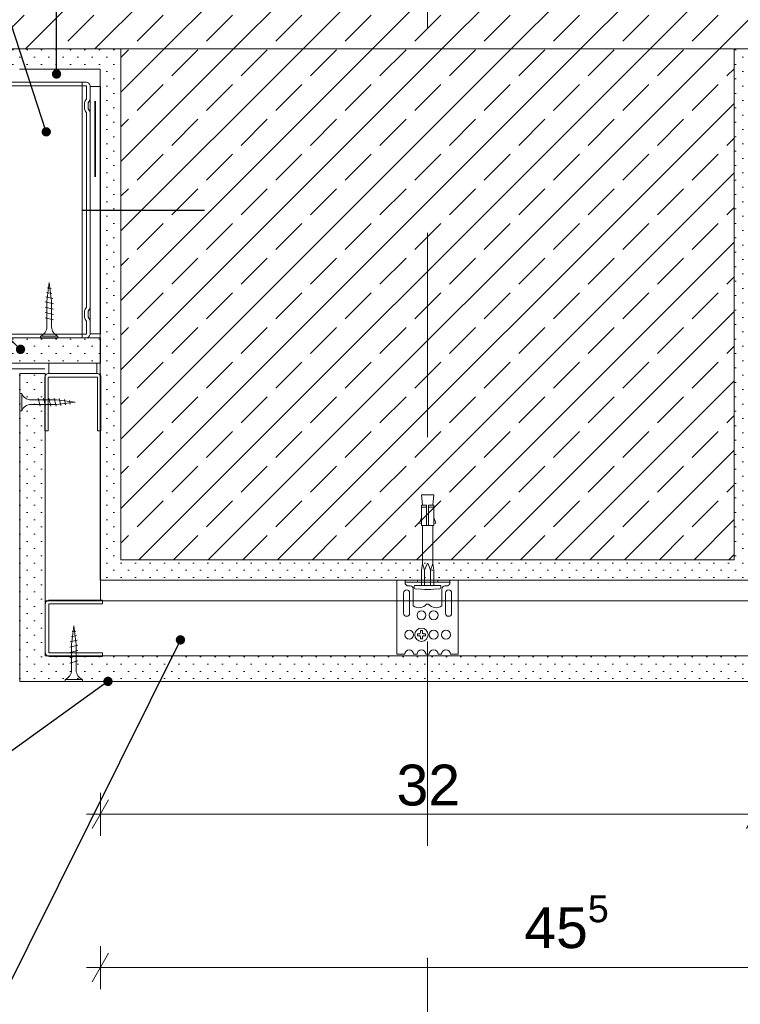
# Model space of a CAD drawing. Header units: metres. Extents: x -4 to 99, y -11 to 17.
# Tile 740 of 747: x 88.557 to 88.909, y -10.772 to -10.29. Entities that reach past the tile are written whole.
import ezdxf

# ---------------------------------------------------------------- set-up
doc = ezdxf.new("R2010")
doc.units = ezdxf.units.M
doc.header["$MEASUREMENT"] = 0
for name, pattern in [('Strichlinie doppelt', [0.546806, 0.264583, -0.105833, 0.070556, -0.105833]), ('Strichlinie eng', [0.115, 0.075, -0.04]), ('Wipeout_Contour', [1, 0, -1])]:
    doc.linetypes.add(name, pattern=pattern)
for name, color, linetype in [('152 - Bemaßung_ Beschriftung.Ausbau', 7, 'Continuous'), ('301 - Elemente.Linie', 7, 'Continuous'), ('451 - Universal.Achsen Raster', 7, 'Continuous'), ('603 - Struktur.Bodenplatte_ Decke Roh', 7, 'Continuous'), ('608 - Struktur.Träger', 7, 'Continuous'), ('653 - Abdeckung.TB Verkofferung', 7, 'Continuous'), ('Neubau_651 - Abdeckung.Decke abgehängt_ bekleidet', 7, 'Continuous'), ('Neubau_653 - Abdeckung.TB Verkofferung', 7, 'Continuous'), ('Neubau_660 - Unterkonstruktion.Trockenbau', 7, 'Continuous')]:
    doc.layers.add(name, color=color, linetype=linetype)
doc.styles.add('ERSTELLTER_STIL_2', font='txt')
doc.dimstyles.new('ERSTELLTER_STIL__14', dxfattribs={"dimtxt": 0.02, "dimasz": 0.01064, "dimexe": 0.18, "dimexo": 0.0625, "dimgap": 0, "dimtad": 1, "dimtih": 1, "dimtoh": 1, "dimzin": 0, "dimdsep": 46, "dimtxsty": 'ERSTELLTER_STIL_2', "dimblk": 'ARROWHEAD_2', "dimblk1": 'ARROWHEAD_2', "dimblk2": 'ARROWHEAD_2', "dimcen": 0.09, "dimse1": 1, "dimse2": 1, "dimclrd": 7, "dimclre": 7, "dimclrt": 7, "dimazin": 0, "dimtfac": 1, "dimtdec": 4, "dimtmove": 0, "dimatfit": 3, "dimfxl": 1, "dimtolj": 1, "dimtzin": 0, "dimarcsym": 0})
doc.dimstyles.new('ERSTELLTER_STIL__5', dxfattribs={"dimtxt": 0.18, "dimasz": 0.00912, "dimexe": 0.18, "dimexo": 0.0625, "dimgap": 0, "dimtad": 0, "dimtih": 1, "dimtoh": 1, "dimdec": 4, "dimzin": 0, "dimdsep": 46, "dimcen": 0.09, "dimadec": 0, "dimazin": 0, "dimtfac": 1, "dimtdec": 4, "dimtmove": 0, "dimatfit": 3, "dimldrblk": 'ARROWHEAD_11', "dimfxl": 1, "dimtolj": 1, "dimtzin": 0, "dimarcsym": 0})
pattern_1 = [(45, (75.6061447, -19.999286), (-0.0035355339, 0.0035355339), [0, -0.005])]
pattern_2 = [(45, (75.606145, -19.999286), (-0.016970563, 0.016970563), []), (45, (75.59766, -19.9908), (-0.016970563, 0.016970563), [0.018, -0.006])]

# ---------------------------------------------------------------- blocks, each defined once
blk = doc.blocks.new('*D742', base_point=(75.60614, -19.99929))
at = {"layer": '152 - Bemaßung_ Beschriftung.Ausbau', "color": 7, "linetype": 'Continuous', "lineweight": 5}
for p, q in [((88.55666, -10.83584), (88.55666, -10.81484)), ((88.59613, -10.83584), (88.59613, -10.81484)), ((88.5607, -10.81834), (88.55262, -10.83234)), ((88.60017, -10.81834), (88.59209, -10.83234)), ((88.54982, -10.82534), (88.55666, -10.82534)), ((88.55666, -10.82534), (88.59613, -10.82534))]:
    blk.add_line(p, q, dxfattribs=at)
at = {"layer": '152 - Bemaßung_ Beschriftung.Ausbau', "color": 7, "lineweight": 5, "insert": (88.51741, -10.82168), "char_height": 0.02, "attachment_point": 7, "style": 'ERSTELLTER_STIL_2'}
blk.add_mtext('\\A1;{\\pql;\\fArial|b0|i0|c0|p38;3\\fArial|b0|i0|c0|p38;\\A1{\\H.66x;\\S95^  ;}}', dxfattribs=at)
blk = doc.blocks.new('ARROWHEAD_2')
at = {"color": 0, "linetype": 'Continuous', "lineweight": 0}
for p, q in [((-0.378, -0.655), (0.378, 0.655)), ((0, 0), (-1, 0))]:
    blk.add_line(p, q, dxfattribs=at)
blk = doc.blocks.new('*D743', base_point=(75.60614, -19.99929))
at = {"layer": '152 - Bemaßung_ Beschriftung.Ausbau', "color": 7, "linetype": 'Continuous', "lineweight": 5}
for p, q in [((88.59613, -10.83584), (88.59613, -10.81484)), ((88.91613, -10.83584), (88.91613, -10.81484)), ((88.60017, -10.81834), (88.59209, -10.83234)), ((88.92017, -10.81834), (88.91209, -10.83234)), ((88.59613, -10.82534), (88.91613, -10.82534))]:
    blk.add_line(p, q, dxfattribs=at)
at = {"layer": '152 - Bemaßung_ Beschriftung.Ausbau', "color": 7, "lineweight": 5, "insert": (88.74095, -10.82134), "char_height": 0.02, "attachment_point": 7, "style": 'ERSTELLTER_STIL_2'}
blk.add_mtext('\\A1;{\\pql;\\fArial|b0|i0|c0|p38;32}', dxfattribs=at)
blk = doc.blocks.new('*D745', base_point=(75.60614, -19.99929))
at = {"layer": '152 - Bemaßung_ Beschriftung.Ausbau', "color": 7, "linetype": 'Continuous', "lineweight": 5}
for p, q in [((88.55666, -10.89244), (88.55666, -10.87144)), ((88.59613, -10.89244), (88.59613, -10.87144)), ((88.5607, -10.87494), (88.55262, -10.88894)), ((88.60017, -10.87494), (88.59209, -10.88894)), ((88.54982, -10.88194), (88.55666, -10.88194)), ((88.55666, -10.88194), (88.59613, -10.88194))]:
    blk.add_line(p, q, dxfattribs=at)
at = {"layer": '152 - Bemaßung_ Beschriftung.Ausbau', "color": 7, "lineweight": 5, "insert": (88.51741, -10.87828), "char_height": 0.02, "attachment_point": 7, "style": 'ERSTELLTER_STIL_2'}
blk.add_mtext('\\A1;{\\pql;\\fArial|b0|i0|c0|p38;3\\fArial|b0|i0|c0|p38;\\A1{\\H.66x;\\S95^  ;}}', dxfattribs=at)
blk = doc.blocks.new('*D746', base_point=(75.60614, -19.99929))
at = {"layer": '152 - Bemaßung_ Beschriftung.Ausbau', "color": 7, "linetype": 'Continuous', "lineweight": 5}
for p, q in [((88.59613, -10.89244), (88.59613, -10.87144)), ((88.91613, -10.89244), (88.91613, -10.87144)), ((88.60017, -10.87494), (88.59209, -10.88894)), ((88.92017, -10.87494), (88.91209, -10.88894)), ((88.59613, -10.88194), (88.91613, -10.88194))]:
    blk.add_line(p, q, dxfattribs=at)
at = {"layer": '152 - Bemaßung_ Beschriftung.Ausbau', "color": 7, "lineweight": 5, "insert": (88.74095, -10.87794), "char_height": 0.02, "attachment_point": 7, "style": 'ERSTELLTER_STIL_2'}
blk.add_mtext('\\A1;{\\pql;\\fArial|b0|i0|c0|p38;32}', dxfattribs=at)
blk = doc.blocks.new('*D748', base_point=(75.60614, -19.99929))
at = {"layer": '152 - Bemaßung_ Beschriftung.Ausbau', "color": 7, "linetype": 'Continuous', "lineweight": 5}
for p, q in [((88.55666, -10.94493), (88.55666, -10.92393)), ((89.05114, -10.94493), (89.05114, -10.92393)), ((88.5607, -10.92743), (88.55262, -10.94143)), ((89.0471, -10.94143), (89.05519, -10.92743)), ((88.54982, -10.93443), (88.55666, -10.93443)), ((88.55666, -10.93443), (89.05114, -10.93443)), ((89.05114, -10.93443), (89.05799, -10.93443))]:
    blk.add_line(p, q, dxfattribs=at)
at = {"layer": '152 - Bemaßung_ Beschriftung.Ausbau', "color": 7, "lineweight": 5, "insert": (88.77871, -10.93076), "char_height": 0.02, "attachment_point": 7, "style": 'ERSTELLTER_STIL_2'}
blk.add_mtext('\\A1;{\\pql;\\fArial|b0|i0|c0|p38;49\\fArial|b0|i0|c0|p38;\\A1{\\H.66x;\\S45^  ;}}', dxfattribs=at)
blk = doc.blocks.new('*D750', base_point=(75.60614, -19.99929))
at = {"layer": '152 - Bemaßung_ Beschriftung.Ausbau', "color": 7, "linetype": 'Continuous', "lineweight": 5}
for p, q in [((88.59616, -10.66829), (88.59616, -10.68929)), ((88.91616, -10.66829), (88.91616, -10.68929)), ((88.6002, -10.67179), (88.59212, -10.68579)), ((88.91212, -10.68579), (88.9202, -10.67179)), ((88.59616, -10.67879), (88.58932, -10.67879)), ((88.91616, -10.67879), (88.59616, -10.67879))]:
    blk.add_line(p, q, dxfattribs=at)
at = {"layer": '152 - Bemaßung_ Beschriftung.Ausbau', "color": 7, "lineweight": 5, "insert": (88.74099, -10.67479), "char_height": 0.02, "attachment_point": 7, "style": 'ERSTELLTER_STIL_2'}
blk.add_mtext('\\A1;{\\pql;\\fArial|b0|i0|c0|p38;32}', dxfattribs=at)
blk = doc.blocks.new('*D751', base_point=(75.60614, -19.99929))
at = {"layer": '152 - Bemaßung_ Beschriftung.Ausbau', "color": 7, "linetype": 'Continuous', "lineweight": 5}
for p, q in [((88.6002, -10.74679), (88.59212, -10.76079)), ((88.59616, -10.74329), (88.59616, -10.76429)), ((89.0471, -10.76079), (89.05519, -10.74679)), ((89.05114, -10.74329), (89.05114, -10.76429)), ((88.59616, -10.75379), (88.58932, -10.75379)), ((89.05114, -10.75379), (88.59616, -10.75379)), ((89.05799, -10.75379), (89.05114, -10.75379))]:
    blk.add_line(p, q, dxfattribs=at)
at = {"layer": '152 - Bemaßung_ Beschriftung.Ausbau', "color": 7, "lineweight": 5, "insert": (88.80347, -10.75012), "char_height": 0.02, "attachment_point": 7, "style": 'ERSTELLTER_STIL_2'}
blk.add_mtext('\\A1;{\\pql;\\fArial|b0|i0|c0|p38;45\\fArial|b0|i0|c0|p38;\\A1{\\H.66x;\\S5^  ;}}', dxfattribs=at)
blk = doc.blocks.new('*D764', base_point=(75.60614, -19.99929))
at = {"layer": '152 - Bemaßung_ Beschriftung.Ausbau', "color": 7, "linetype": 'Continuous', "lineweight": 5}
for p, q in [((88.59616, -10.23559), (88.59616, -10.25659)), ((88.91616, -10.23559), (88.91616, -10.25659)), ((88.59212, -10.25309), (88.6002, -10.23909)), ((88.91212, -10.25309), (88.9202, -10.23909)), ((88.91616, -10.24609), (88.59616, -10.24609))]:
    blk.add_line(p, q, dxfattribs=at)
at = {"color": 254, "linetype": 'Wipeout_Contour', "lineweight": 0, "ltscale": 357.381721}
blk.add_wipeout([(88.73724, -10.24584), (88.77509, -10.24584), (88.77509, -10.21834), (88.73724, -10.21834)], dxfattribs=at).dxf.layer = '152 - Bemaßung_ Beschriftung.Ausbau'
at = {"layer": '152 - Bemaßung_ Beschriftung.Ausbau', "color": 7, "lineweight": 5, "insert": (88.74099, -10.24209), "char_height": 0.02, "attachment_point": 7, "style": 'ERSTELLTER_STIL_2'}
blk.add_mtext('\\A1;{\\pql;\\fArial|b0|i0|c0|p38;32}', dxfattribs=at)
blk = doc.blocks.new('*D765', base_point=(75.60614, -19.99929))
at = {"layer": '152 - Bemaßung_ Beschriftung.Ausbau', "color": 7, "linetype": 'Continuous', "lineweight": 5}
for p, q in [((88.49616, -10.23559), (88.49616, -10.27244)), ((88.59616, -10.23559), (88.59616, -10.25659)), ((88.5002, -10.23909), (88.49212, -10.25309)), ((88.59212, -10.25309), (88.6002, -10.23909)), ((88.49616, -10.24609), (88.48932, -10.24609)), ((88.59616, -10.24609), (88.49616, -10.24609))]:
    blk.add_line(p, q, dxfattribs=at)
at = {"color": 254, "linetype": 'Wipeout_Contour', "lineweight": 0, "ltscale": 356.547274}
blk.add_wipeout([(88.52724, -10.24584), (88.56509, -10.24584), (88.56509, -10.21834), (88.52724, -10.21834)], dxfattribs=at).dxf.layer = '152 - Bemaßung_ Beschriftung.Ausbau'
at = {"layer": '152 - Bemaßung_ Beschriftung.Ausbau', "color": 7, "lineweight": 5, "insert": (88.53099, -10.24209), "char_height": 0.02, "attachment_point": 7, "style": 'ERSTELLTER_STIL_2'}
blk.add_mtext('\\A1;{\\pql;\\fArial|b0|i0|c0|p38;10}', dxfattribs=at)
blk = doc.blocks.new('ARROWHEAD_11')
at = {"color": 0, "linetype": 'Continuous', "lineweight": 0}
blk.add_line((0, 0), (-1, 0), dxfattribs=at)
at = {"color": 0, "linetype": 'Continuous', "lineweight": 0, "const_width": 0.25, "flags": 128}
blk.add_lwpolyline([(-0.125, 0, 1), (0.125, 0, 1)], format="xyb", close=True, dxfattribs=at)

msp = doc.modelspace()

# ---------------------------------------------------------------- hatches: boundary and pattern name
at = {"layer": '603 - Struktur.Bodenplatte_ Decke Roh', "linetype": 'Continuous', "lineweight": 5}
h = msp.add_hatch(dxfattribs=at)
h.set_pattern_fill('Beton__Stahlbeton_0002', style=0, pattern_type=2)
h.set_pattern_definition(pattern_2)
h.paths.add_polyline_path([(88.59613, -10.30429), (88.91613, -10.30429), (89.06114, -10.30429), (89.30114, -10.30429), (89.30114, -10.05429), (88.20663, -10.05429), (88.20663, -10.30429)])
h = msp.add_hatch(dxfattribs=at)
h.set_pattern_fill('Gips_0002', style=0, pattern_type=2)
h.set_pattern_definition(pattern_1)
h.paths.add_polyline_path([(88.20663, -10.31429), (88.59613, -10.31429), (88.59613, -10.30429), (88.20663, -10.30429)])
at = {"layer": '608 - Struktur.Träger', "linetype": 'Continuous', "lineweight": 5}
h = msp.add_hatch(dxfattribs=at)
h.set_pattern_fill('Gips_0002', style=0, pattern_type=2)
h.set_pattern_definition(pattern_1)
h.paths.add_polyline_path([(88.59613, -10.30429), (88.59613, -10.56429), (88.60613, -10.56429), (88.60613, -10.55429), (88.60613, -10.30429)])
h = msp.add_hatch(dxfattribs=at)
h.set_pattern_fill('Beton__Stahlbeton_0002', style=0, pattern_type=2)
h.set_pattern_definition(pattern_2)
h.paths.add_polyline_path([(88.60613, -10.55429), (88.90613, -10.55429), (88.90613, -10.30429), (88.60613, -10.30429)])
h = msp.add_hatch(dxfattribs=at)
h.set_pattern_fill('Gips_0002', style=0, pattern_type=2)
h.set_pattern_definition(pattern_1)
h.paths.add_polyline_path([(88.91613, -10.30429), (88.90613, -10.30429), (88.90613, -10.55429), (88.90613, -10.56429), (88.91613, -10.56429)])
h = msp.add_hatch(dxfattribs=at)
h.set_pattern_fill('Gips_0002', style=0, pattern_type=2)
h.set_pattern_definition(pattern_1)
h.paths.add_polyline_path([(88.60613, -10.55429), (88.60613, -10.56429), (88.90613, -10.56429), (88.90613, -10.55429)])
at = {"layer": 'Neubau_651 - Abdeckung.Decke abgehängt_ bekleidet', "linetype": 'Continuous', "lineweight": 5}
h = msp.add_hatch(dxfattribs=at)
h.set_pattern_fill('Gips_0002', style=0, pattern_type=2)
h.set_pattern_definition(pattern_1)
h.paths.add_polyline_path([(88.59616, -10.45815), (88.20666, -10.45815), (88.20666, -10.44565), (88.59616, -10.44565)])
h = msp.add_hatch(dxfattribs=at)
h.set_pattern_fill('Gips_0002', style=0, pattern_type=2)
h.set_pattern_definition(pattern_1)
h.paths.add_polyline_path([(89.04602, -10.61379), (88.5567, -10.61379), (88.5567, -10.60129), (89.04602, -10.60129)])
at = {"layer": 'Neubau_653 - Abdeckung.TB Verkofferung', "linetype": 'Continuous', "lineweight": 5}
h = msp.add_hatch(dxfattribs=at)
h.set_pattern_fill('Gips_0002', style=0, pattern_type=2)
h.set_pattern_definition(pattern_1)
h.paths.add_polyline_path([(88.5692, -10.46315), (88.5692, -10.59129), (88.5692, -10.61379), (88.5567, -10.61379), (88.5567, -10.46315)])

# ---------------------------------------------------------------- linework, layer by layer
at = {"layer": '301 - Elemente.Linie', "color": 1, "linetype": 'Continuous', "lineweight": 18}
msp.add_line((88.56906, -10.46079), (88.51906, -10.46079), dxfattribs=at)
at = {"layer": '301 - Elemente.Linie', "color": 1, "linetype": 'Continuous', "lineweight": 5}
for p, q in [((88.75316, -10.52854), (88.75566, -10.52854)), ((88.75666, -10.52854), (88.75916, -10.52854)), ((88.75566, -10.53754), (88.75666, -10.53754)), ((88.75466, -10.56679), (88.75466, -10.55929)), ((88.75766, -10.55929), (88.75766, -10.56679)), ((88.74544, -10.56429), (88.76688, -10.56429)), ((88.74516, -10.56529), (88.75116, -10.56529)), ((88.76716, -10.56529), (88.76116, -10.56529))]:
    msp.add_line(p, q, dxfattribs=at)
at = {"layer": '301 - Elemente.Linie', "color": 92, "linetype": 'Strichlinie eng', "lineweight": 35, "ltscale": 0.2, "true_color": 0x00be00, "flags": 128}
msp.add_lwpolyline([(88.20663, -10.31692), (88.59361, -10.31692), (88.59361, -10.36692)], dxfattribs=at)
at = {"layer": '301 - Elemente.Linie', "color": 1, "linetype": 'Continuous', "lineweight": 13, "flags": 128}
for points in [[(88.20666, -10.44565), (88.58729, -10.44565), (88.58729, -10.32065), (88.20666, -10.32065)], [(88.20666, -10.45815), (88.59616, -10.45815), (88.59616, -10.44565), (88.20666, -10.44565)]]:
    msp.add_lwpolyline(points, dxfattribs=at)
at = {"layer": '301 - Elemente.Linie', "color": 1, "linetype": 'Continuous', "lineweight": 25, "flags": 128}
msp.add_lwpolyline([(88.58729, -10.38315), (88.64706, -10.38315)], dxfattribs=at)
at = {"layer": '301 - Elemente.Linie', "color": 1, "linetype": 'Continuous', "lineweight": 5}
for points in [[(88.75366, -10.52754), (88.75316, -10.52254), (88.75916, -10.52254), (88.75866, -10.52754)], [(88.75316, -10.53654), (88.75216, -10.53631), (88.75316, -10.53354)], [(88.75916, -10.53654), (88.76016, -10.53631), (88.75916, -10.53354)]]:
    msp.add_lwpolyline(points, dxfattribs=at)
for points in [[(88.75316, -10.52754), (88.75566, -10.52754), (88.75566, -10.53754), (88.75316, -10.53754)], [(88.75666, -10.53754), (88.75916, -10.53754), (88.75916, -10.52754), (88.75666, -10.52754)]]:
    msp.add_lwpolyline(points, close=True, dxfattribs=at)
at = {"layer": '301 - Elemente.Linie', "color": 1, "linetype": 'Continuous', "lineweight": 5, "flags": 128}
for points in [[(88.75316, -10.56679), (88.75316, -10.55929), (88.75366, -10.55617), (88.75366, -10.53754)], [(88.75916, -10.56679), (88.75916, -10.55929), (88.75866, -10.55617), (88.75866, -10.53754)], [(88.75116, -10.56429), (88.75116, -10.56529), (88.76116, -10.56529), (88.76116, -10.56429)]]:
    msp.add_lwpolyline(points, dxfattribs=at)
msp.add_lwpolyline([(88.75366, -10.55617), (88.75466, -10.55929), (88.75593, -10.55632, -0.659396), (88.75639, -10.55632), (88.75766, -10.55929), (88.75866, -10.55617)], format="xyb", dxfattribs=at)
for points in [[(88.74916, -10.56858), (88.74916, -10.57679, 0.414214), (88.75566, -10.57594), (88.75666, -10.57594, 0.414214), (88.76316, -10.57679), (88.76316, -10.56858, -0.414214), (88.76466, -10.56708), (88.76551, -10.56708, 0.106221), (88.76614, -10.56695, 0.101364), (88.76668, -10.56656, 0.095175), (88.76703, -10.56598, 0.091218), (88.76716, -10.56529, 0.091218), (88.76703, -10.56459, 0.047767), (88.76688, -10.56429), (88.77116, -10.56429), (88.77116, -10.60044), (88.76731, -10.60044, 1), (88.76301, -10.60044), (88.76131, -10.60044, 1), (88.75701, -10.60044), (88.75531, -10.60044, 1), (88.75101, -10.60044), (88.74931, -10.60044, 1), (88.74501, -10.60044), (88.74116, -10.60044), (88.74116, -10.56429), (88.74544, -10.56429, 0.047767), (88.74529, -10.56459, 0.091218), (88.74516, -10.56529, 0.091218), (88.74529, -10.56598, 0.095175), (88.74565, -10.56656, 0.101364), (88.74619, -10.56695, 0.106221), (88.74681, -10.56708), (88.74766, -10.56708, -0.414214)], [(88.74441, -10.57054), (88.74441, -10.58044, 1), (88.74741, -10.58044), (88.74741, -10.57054, 1)], [(88.76791, -10.58044), (88.76791, -10.57054, 1), (88.76491, -10.57054), (88.76491, -10.58044, 1)], [(88.75266, -10.58894), (88.75266, -10.58994, -0.414214), (88.75216, -10.59044), (88.75116, -10.59044), (88.75116, -10.59144), (88.75216, -10.59144, -0.414214), (88.75266, -10.59194), (88.75266, -10.59294), (88.75366, -10.59294), (88.75366, -10.59194, -0.414214), (88.75416, -10.59144), (88.75516, -10.59144), (88.75516, -10.59044), (88.75416, -10.59044, -0.414214), (88.75366, -10.58994), (88.75366, -10.58894)]]:
    msp.add_lwpolyline(points, format="xyb", close=True, dxfattribs=at)
at = {"layer": '301 - Elemente.Linie', "color": 1, "linetype": 'Continuous', "lineweight": 5}
msp.add_lwpolyline([(88.75012, -10.56844), (88.7531, -10.56867, 0.038322), (88.75922, -10.56867), (88.7622, -10.56844, 0.39195), (88.76266, -10.56794), (88.76266, -10.56729, 0.414214), (88.76216, -10.56679), (88.75016, -10.56679, 0.414214), (88.74966, -10.56729), (88.74966, -10.56794, 0.39195)], format="xyb", close=True, dxfattribs=at)
for centre, radius in [((88.75316, -10.58144), 0.00215), ((88.75916, -10.58144), 0.00215), ((88.74716, -10.59094), 0.00215), ((88.75316, -10.59094), 0.00325), ((88.75916, -10.59094), 0.00215), ((88.76516, -10.59094), 0.00215)]:
    msp.add_circle(centre, radius, dxfattribs=at)
at = {"layer": '451 - Universal.Achsen Raster', "color": 160, "linetype": 'Strichlinie doppelt', "lineweight": 9, "ltscale": 0.2, "true_color": 0x3232ff}
for p, q in [((88.75613, -10.19429), (88.75613, -10.74929)), ((88.75613, -10.74929), (88.75613, -10.99929))]:
    msp.add_line(p, q, dxfattribs=at)
msp.add_point((88.75613, -10.74929), dxfattribs=at)
msp.add_point((88.75613, -10.74929), dxfattribs=at)
at = {"layer": '603 - Struktur.Bodenplatte_ Decke Roh', "color": 7, "linetype": 'Continuous', "lineweight": 13, "flags": 128}
msp.add_lwpolyline([(89.06114, -10.30429), (88.91613, -10.30429), (88.90613, -10.30429), (88.60613, -10.30429), (88.59613, -10.30429), (88.20663, -10.30429)], dxfattribs=at)
at = {"layer": '603 - Struktur.Bodenplatte_ Decke Roh', "color": 7, "linetype": 'Continuous', "lineweight": 5, "flags": 128}
msp.add_lwpolyline([(88.59613, -10.31429), (88.56913, -10.31429), (88.55663, -10.31429)], dxfattribs=at)
at = {"layer": '608 - Struktur.Träger', "color": 7, "linetype": 'Continuous', "lineweight": 13}
for p, q in [((88.60613, -10.30429), (88.60613, -10.55429)), ((88.90613, -10.30429), (88.90613, -10.55429)), ((88.90613, -10.55429), (88.60613, -10.55429))]:
    msp.add_line(p, q, dxfattribs=at)
at = {"layer": '608 - Struktur.Träger', "color": 7, "linetype": 'Continuous', "lineweight": 5}
for p, q in [((88.59613, -10.31429), (88.59613, -10.56429)), ((88.59613, -10.56429), (88.91613, -10.56429))]:
    msp.add_line(p, q, dxfattribs=at)
at = {"layer": '653 - Abdeckung.TB Verkofferung', "color": 1, "linetype": 'Continuous', "lineweight": 5}
msp.add_line((88.5567, -10.46315), (88.5692, -10.46315), dxfattribs=at)
at = {"layer": 'Neubau_651 - Abdeckung.Decke abgehängt_ bekleidet', "color": 1, "linetype": 'Continuous', "lineweight": 9}
for p, q in [((88.5567, -10.46315), (88.5567, -10.61379)), ((88.5692, -10.57429), (89.04602, -10.57429)), ((88.5692, -10.60129), (89.04602, -10.60129)), ((88.5567, -10.61379), (89.04602, -10.61379))]:
    msp.add_line(p, q, dxfattribs=at)
at = {"layer": 'Neubau_651 - Abdeckung.Decke abgehängt_ bekleidet', "color": 1, "linetype": 'Continuous', "lineweight": 9, "flags": 128}
msp.add_lwpolyline([(88.5692, -10.46315), (88.5692, -10.60129)], dxfattribs=at)
at = {"layer": 'Neubau_653 - Abdeckung.TB Verkofferung', "color": 1, "linetype": 'Continuous', "lineweight": 5, "flags": 128}
msp.add_lwpolyline([(88.5962, -10.46315), (88.5962, -10.57429)], dxfattribs=at)
at = {"layer": 'Neubau_660 - Unterkonstruktion.Trockenbau', "color": 1, "linetype": 'Continuous', "lineweight": 5}
for p, q in [((88.56988, -10.42346), (88.57248, -10.42398)), ((88.57021, -10.42121), (88.57201, -10.42147)), ((88.56916, -10.42806), (88.57316, -10.42906)), ((88.56951, -10.42568), (88.57295, -10.4265)), ((88.56916, -10.43066), (88.57316, -10.43166)), ((88.56916, -10.43326), (88.57316, -10.43426)), ((88.56916, -10.43586), (88.57316, -10.43686)), ((88.56691, -10.44486), (88.57541, -10.44486)), ((88.5577, -10.4814), (88.5577, -10.4729)), ((88.5667, -10.47915), (88.5657, -10.47515)), ((88.5693, -10.47915), (88.5683, -10.47515)), ((88.5719, -10.47915), (88.5709, -10.47515)), ((88.5745, -10.47915), (88.5735, -10.47515)), ((88.57687, -10.4788), (88.57606, -10.47536)), ((88.5791, -10.47842), (88.57857, -10.47583)), ((88.58135, -10.47809), (88.58109, -10.4763)), ((88.58485, -10.59361), (88.58141, -10.59442)), ((88.58448, -10.59138), (88.58188, -10.59191)), ((88.58415, -10.58914), (88.58235, -10.5894)), ((88.5852, -10.59599), (88.5812, -10.59699)), ((88.5852, -10.59859), (88.5812, -10.59959)), ((88.5852, -10.60119), (88.5812, -10.60219)), ((88.5852, -10.60379), (88.5812, -10.60479)), ((88.58745, -10.61279), (88.57895, -10.61279))]:
    msp.add_line(p, q, dxfattribs=at)
at = {"layer": 'Neubau_660 - Unterkonstruktion.Trockenbau', "color": 1, "linetype": 'Continuous', "lineweight": 5, "flags": 128}
for points in [[(88.55116, -10.44565), (88.58916, -10.44565, 0.414214), (88.59116, -10.44365), (88.59116, -10.43815, 0.156603), (88.5905, -10.43608, -0.156603), (88.59016, -10.43503), (88.59016, -10.43326, -0.156603), (88.5905, -10.43221, 0.156603), (88.59116, -10.43015), (88.59116, -10.33615, 0.156603), (88.5905, -10.33408, -0.156603), (88.59016, -10.33303), (88.59016, -10.33126, -0.156603), (88.5905, -10.33021, 0.156603), (88.59116, -10.32815), (88.59116, -10.32265, 0.414214), (88.58916, -10.32065), (88.55116, -10.32065)], [(88.55116, -10.3224), (88.58916, -10.3224, -0.414214), (88.58941, -10.32265), (88.58941, -10.32815, -0.156603), (88.58908, -10.32919, 0.156603), (88.58841, -10.33126), (88.58841, -10.33303, 0.156603), (88.58908, -10.3351, -0.156603), (88.58941, -10.33615), (88.58941, -10.43015, -0.156603), (88.58908, -10.43119, 0.156603), (88.58841, -10.43326), (88.58841, -10.43503, 0.156603), (88.58908, -10.4371, -0.156603), (88.58941, -10.43815), (88.58941, -10.44365, -0.414214), (88.58916, -10.4439), (88.55116, -10.4439)]]:
    msp.add_lwpolyline(points, format="xyb", dxfattribs=at)
for points in [[(88.59116, -10.32265), (88.59616, -10.32265), (88.59616, -10.44365), (88.59116, -10.44365)], [(88.59445, -10.46315), (88.59445, -10.45815), (88.57095, -10.45815), (88.57095, -10.46315)]]:
    msp.add_lwpolyline(points, close=True, dxfattribs=at)
for points in [[(88.57229, -10.42779), (88.57229, -10.44036, 0.304192), (88.57541, -10.44486), (88.57541, -10.44586), (88.56691, -10.44586), (88.56691, -10.44486, 0.304191), (88.57004, -10.44036), (88.57004, -10.42779), (88.57116, -10.41866)], [(88.56895, -10.49115), (88.56895, -10.46515, -0.414214), (88.57095, -10.46315), (88.59445, -10.46315, -0.414214), (88.59645, -10.46515), (88.59645, -10.49115), (88.5947, -10.49115), (88.5947, -10.46515, 0.414214), (88.59445, -10.4649), (88.57095, -10.4649, 0.414214), (88.5707, -10.46515), (88.5707, -10.49115)], [(88.57476, -10.47602), (88.5622, -10.47602, -0.304192), (88.5577, -10.4729), (88.5567, -10.4729), (88.5567, -10.4814), (88.5577, -10.4814, -0.304191), (88.5622, -10.47827), (88.57476, -10.47827), (88.5839, -10.47715)], [(88.5972, -10.60154), (88.5712, -10.60154, -0.414214), (88.5692, -10.59954), (88.5692, -10.57604, -0.414214), (88.5712, -10.57404), (88.5972, -10.57404), (88.5972, -10.57579), (88.5712, -10.57579, 0.414214), (88.57095, -10.57604), (88.57095, -10.59954, 0.414214), (88.5712, -10.59979), (88.5972, -10.59979)], [(88.58207, -10.59572), (88.58207, -10.60829, -0.304192), (88.57895, -10.61279), (88.57895, -10.61379), (88.58745, -10.61379), (88.58745, -10.61279, -0.304191), (88.58432, -10.60829), (88.58432, -10.59572), (88.5832, -10.58658)]]:
    msp.add_lwpolyline(points, format="xyb", close=True, dxfattribs=at)

# ---------------------------------------------------------------- dimensions: what is measured, and where the dimension line sits
at = {"layer": '152 - Bemaßung_ Beschriftung.Ausbau', "color": 7, "linetype": 'Continuous', "lineweight": 5}
for base, p1, picture, middle in [((88.59616, -10.75379), (89.05114, -10.31429), '*D751', (88.84573, -10.73979)), ((88.59616, -10.67879), (88.91616, -10.56429), '*D750', (88.75623, -10.66479))]:
    dim = msp.add_linear_dim(base=base, p1=p1, p2=(88.59616, -10.56429), angle=180, dimstyle='ERSTELLTER_STIL__14', dxfattribs=at)
    dim.commit()
    dim.dimension.update_dxf_attribs({"geometry": picture, "text_midpoint": middle, "dimtype": 160})
for base, p1, p2, picture, middle in [((88.59613, -10.82534), (88.55666, -10.5732), (88.59613, -10.56429), '*D742', (88.55966, -10.81134)), ((88.59613, -10.88194), (88.55666, -10.5732), (88.59613, -10.56429), '*D745', (88.55966, -10.86794)), ((88.91613, -10.82534), (88.59613, -10.56429), (88.91613, -10.56429), '*D743', (88.7562, -10.81134)), ((88.91613, -10.88194), (88.59613, -10.56429), (88.91613, -10.56429), '*D746', (88.7562, -10.86794)), ((89.05114, -10.93443), (88.55666, -10.5732), (89.05114, -10.82351), '*D748', (88.82859, -10.92043))]:
    dim = msp.add_linear_dim(base=base, p1=p1, p2=p2, dimstyle='ERSTELLTER_STIL__14', dxfattribs=at)
    dim.commit()
    dim.dimension.update_dxf_attribs({"geometry": picture, "text_midpoint": middle, "dimtype": 160})

# ---------------------------------------------------------------- leaders
at = {"layer": '152 - Bemaßung_ Beschriftung.Ausbau', "color": 7, "linetype": 'Continuous', "lineweight": 9, "annotation_type": 0, "has_hookline": 1, "hookline_direction": 1}
for points, text_width in [([(88.5571, -10.45133), (88.43859, -10.33694), (88.06257, -10.33694)], 0.17159), ([(89.0387, -10.59457), (88.83815, -10.90175), (88.06086, -10.90175)], 0.37129), ([(88.63531, -10.59348), (88.50645, -10.85256), (88.06086, -10.85256)], 0.25529), ([(88.59986, -10.61379), (88.43323, -10.73402), (88.06257, -10.73402)], 0.39085)]:
    msp.add_leader(points, dimstyle='ERSTELLTER_STIL__5', dxfattribs=dict(at, text_width=text_width))

# ---------------------------------------------------------------- next in the draw order: dimensions: what is measured, and where the dimension line sits
at = {"layer": '152 - Bemaßung_ Beschriftung.Ausbau', "color": 7, "linetype": 'Continuous', "lineweight": 5}
dim = msp.add_linear_dim(base=(88.59616, -10.24609), p1=(88.91616, -10.31429), p2=(88.59616, -10.31429), angle=180, dimstyle='ERSTELLTER_STIL__14', dxfattribs=at)
dim.commit()
dim.dimension.update_dxf_attribs({"geometry": '*D764', "text_midpoint": (88.75623, -10.23209), "dimtype": 160})

# ---------------------------------------------------------------- next in the draw order: dimensions: what is measured, and where the dimension line sits
dim = msp.add_linear_dim(base=(88.49616, -10.24609), p1=(88.59616, -10.31429), p2=(88.49616, -10.27244), angle=180, dimstyle='ERSTELLTER_STIL__14', dxfattribs=at)
dim.commit()
dim.dimension.update_dxf_attribs({"geometry": '*D765', "text_midpoint": (88.54623, -10.23209), "dimtype": 160})

# ---------------------------------------------------------------- next in the draw order: leaders
at = {"layer": '152 - Bemaßung_ Beschriftung.Ausbau', "color": 7, "linetype": 'Continuous', "lineweight": 9, "annotation_type": 0, "has_hookline": 1}
for points, hookline_direction, text_width in [([(88.56967, -10.3449), (88.48401, -10.08039), (88.06257, -10.08039)], 1, 0.20025), ([(88.57471, -10.3166), (88.57471, -10.19236), (88.60729, -10.19236)], 0, 0.32965)]:
    msp.add_leader(points, dimstyle='ERSTELLTER_STIL__5', dxfattribs=dict(at, hookline_direction=hookline_direction, text_width=text_width))

doc.saveas('drawing.dxf')
